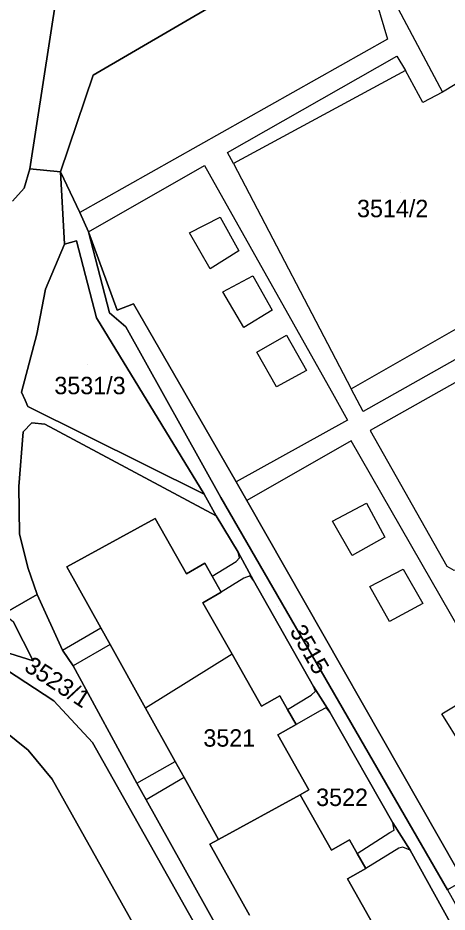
# Model space of a CAD drawing. Extents: x -262715 to -259381, y -1237238 to -1231182.
# Drawn here: x -261499.2 to -261449.9, y -1235802.5 to -1235699.9 of the extents above; entities that cross this region are included whole.
import ezdxf

# ---------------------------------------------------------------- set-up
doc = ezdxf.new("R2010")
doc.units = 0
for name, color, linetype in [('body_kn', 7, 'Continuous'), ('kladpar_druhypozemkov', 7, 'Continuous'), ('kladpar_hranice', 7, 'Continuous'), ('kladpar_parcelnecisla', 7, 'Continuous'), ('kladpar_plochy', 7, 'Continuous'), ('zappar_hrandruhpozemk', 7, 'Continuous')]:
    doc.layers.add(name, color=color, linetype=linetype)

msp = doc.modelspace()

# ---------------------------------------------------------------- linework, layer by layer
at = {"layer": 'body_kn'}
for p, q in [((-261456.78, -1235702.29), (-261456.78, -1235702.29)), ((-261455.69, -1235704.24), (-261455.69, -1235704.24)), ((-261490.54, -1235706.42), (-261490.54, -1235706.42)), ((-261454.71, -1235705.89), (-261454.71, -1235705.89)), ((-261454.71, -1235705.89), (-261454.71, -1235705.89)), ((-261450.46, -1235708.38), (-261450.46, -1235708.38)), ((-261452.72, -1235709.57), (-261452.72, -1235709.57)), ((-261475.13, -1235715.32), (-261475.13, -1235715.32)), ((-261477.76, -1235716.81), (-261477.76, -1235716.81)), ((-261474.46, -1235716.55), (-261474.46, -1235716.55)), ((-261474.46, -1235716.55), (-261474.46, -1235716.55)), ((-261497.83, -1235717.16), (-261497.83, -1235717.16)), ((-261494.31, -1235717.51), (-261494.31, -1235717.51)), ((-261477.23, -1235717.75), (-261477.23, -1235717.75)), ((-261498.47, -1235719.41), (-261498.47, -1235719.41)), ((-261492.08, -1235722.2), (-261492.08, -1235722.2)), ((-261475.99, -1235722.74), (-261475.99, -1235722.74)), ((-261475.99, -1235722.74), (-261475.99, -1235722.74)), ((-261491.09, -1235724.4), (-261491.09, -1235724.4)), ((-261491.09, -1235724.4), (-261491.09, -1235724.4)), ((-261479.48, -1235724.53), (-261479.48, -1235724.53)), ((-261493.84, -1235725.81), (-261493.84, -1235725.81)), ((-261492.46, -1235725.42), (-261492.46, -1235725.42)), ((-261492.46, -1235725.42), (-261492.46, -1235725.42)), ((-261473.84, -1235726.6), (-261473.84, -1235726.6)), ((-261477.12, -1235728.64), (-261477.12, -1235728.64)), ((-261472.21, -1235729.47), (-261472.21, -1235729.47)), ((-261472.21, -1235729.47), (-261472.21, -1235729.47)), ((-261496, -1235730.98), (-261496, -1235730.98)), ((-261475.65, -1235731.28), (-261475.65, -1235731.28)), ((-261485.93, -1235732.67), (-261485.93, -1235732.67)), ((-261490.15, -1235734.26), (-261490.15, -1235734.26)), ((-261488.66, -1235733.71), (-261488.66, -1235733.71)), ((-261487.78, -1235733.38), (-261487.78, -1235733.38)), ((-261470.02, -1235733.38), (-261470.02, -1235733.38)), ((-261497, -1235736.16), (-261497, -1235736.16)), ((-261486.79, -1235735.32), (-261486.79, -1235735.32)), ((-261473.26, -1235735.39), (-261473.26, -1235735.39)), ((-261468.38, -1235736.28), (-261468.38, -1235736.28)), ((-261468.38, -1235736.28), (-261468.38, -1235736.28)), ((-261471.77, -1235738.2), (-261471.77, -1235738.2)), ((-261466.08, -1235740.33), (-261466.08, -1235740.33)), ((-261469.51, -1235742.19), (-261469.51, -1235742.19)), ((-261460.95, -1235742.41), (-261460.95, -1235742.41)), ((-261460.95, -1235742.41), (-261460.95, -1235742.41)), ((-261498.77, -1235742.8), (-261498.77, -1235742.8)), ((-261462.89, -1235743.28), (-261462.89, -1235743.28)), ((-261498.34, -1235743.73), (-261498.34, -1235743.73)), ((-261498.05, -1235744.45), (-261498.05, -1235744.45)), ((-261459.56, -1235745.03), (-261459.56, -1235745.03)), ((-261497.59, -1235746.33), (-261497.59, -1235746.33)), ((-261496.1, -1235746.47), (-261496.1, -1235746.47)), ((-261461.35, -1235746.02), (-261461.35, -1235746.02)), ((-261498.56, -1235747.34), (-261498.56, -1235747.34)), ((-261458.77, -1235747.21), (-261458.77, -1235747.21)), ((-261460.95, -1235748.38), (-261460.95, -1235748.38)), ((-261499.06, -1235753.62), (-261499.06, -1235753.62)), ((-261474.13, -1235753.11), (-261474.13, -1235753.11)), ((-261477.79, -1235754.49), (-261477.79, -1235754.49)), ((-261475.89, -1235754.88), (-261475.89, -1235754.88)), ((-261472.92, -1235755.22), (-261472.92, -1235755.22)), ((-261459.17, -1235755.54), (-261459.17, -1235755.54)), ((-261459.17, -1235755.54), (-261459.17, -1235755.54)), ((-261483.45, -1235757.29), (-261483.45, -1235757.29)), ((-261483.45, -1235757.29), (-261483.45, -1235757.29)), ((-261476.44, -1235757.01), (-261476.44, -1235757.01)), ((-261463.09, -1235757.62), (-261463.09, -1235757.62)), ((-261499, -1235759.06), (-261499, -1235759.06)), ((-261457.06, -1235759.45), (-261457.06, -1235759.45)), ((-261473.89, -1235761.17), (-261473.89, -1235761.17)), ((-261473.74, -1235761.82), (-261473.74, -1235761.82)), ((-261460.82, -1235761.53), (-261460.82, -1235761.53)), ((-261498.06, -1235762.91), (-261498.06, -1235762.91)), ((-261493.55, -1235762.85), (-261493.55, -1235762.85)), ((-261477.74, -1235762.43), (-261477.74, -1235762.43)), ((-261474.13, -1235762.22), (-261474.13, -1235762.22)), ((-261449.96, -1235762.78), (-261449.96, -1235762.78)), ((-261479.85, -1235763.63), (-261479.85, -1235763.63)), ((-261476.89, -1235763.93), (-261476.89, -1235763.93)), ((-261476.89, -1235763.93), (-261476.89, -1235763.93)), ((-261472.54, -1235763.87), (-261472.54, -1235763.87)), ((-261454.99, -1235763.1), (-261454.99, -1235763.1)), ((-261454.99, -1235763.1), (-261454.99, -1235763.1)), ((-261473.27, -1235764.13), (-261473.27, -1235764.13)), ((-261472.15, -1235764.41), (-261472.15, -1235764.41)), ((-261472.15, -1235764.41), (-261472.15, -1235764.41)), ((-261496.99, -1235766.03), (-261496.99, -1235766.03)), ((-261496.99, -1235766.03), (-261496.99, -1235766.03)), ((-261475.85, -1235765.76), (-261475.85, -1235765.76)), ((-261458.81, -1235765.1), (-261458.81, -1235765.1)), ((-261477.96, -1235766.96), (-261477.96, -1235766.96)), ((-261452.72, -1235767.05), (-261452.72, -1235767.05)), ((-261456.56, -1235769.12), (-261456.56, -1235769.12)), ((-261489.65, -1235769.86), (-261489.65, -1235769.86)), ((-261488.61, -1235771.74), (-261488.61, -1235771.74)), ((-261488.61, -1235771.74), (-261488.61, -1235771.74)), ((-261494.06, -1235772.39), (-261494.06, -1235772.39)), ((-261494.06, -1235772.39), (-261494.06, -1235772.39)), ((-261474.61, -1235772.88), (-261474.61, -1235772.88)), ((-261474.61, -1235772.88), (-261474.61, -1235772.88)), ((-261497.42, -1235773.64), (-261497.42, -1235773.64)), ((-261497.42, -1235773.64), (-261497.42, -1235773.64)), ((-261492.83, -1235774.2), (-261492.83, -1235774.2)), ((-261465.27, -1235776.58), (-261465.27, -1235776.58)), ((-261465.05, -1235777.12), (-261465.05, -1235777.12)), ((-261495.05, -1235778.21), (-261495.05, -1235778.21)), ((-261469.13, -1235777.63), (-261469.13, -1235777.63)), ((-261465.52, -1235777.57), (-261465.52, -1235777.57)), ((-261484.53, -1235779.08), (-261484.53, -1235779.08)), ((-261471.23, -1235778.83), (-261471.23, -1235778.83)), ((-261468.24, -1235779.2), (-261468.24, -1235779.2)), ((-261468.24, -1235779.2), (-261468.24, -1235779.2)), ((-261464.5, -1235779.37), (-261464.5, -1235779.37)), ((-261463.83, -1235779.03), (-261463.83, -1235779.03)), ((-261463.37, -1235779.52), (-261463.37, -1235779.52)), ((-261463.37, -1235779.52), (-261463.37, -1235779.52)), ((-261450.54, -1235779.71), (-261450.54, -1235779.71)), ((-261467.25, -1235780.94), (-261467.25, -1235780.94)), ((-261469.36, -1235782.13), (-261469.36, -1235782.13)), ((-261490.62, -1235783.01), (-261490.62, -1235783.01)), ((-261498, -1235783.9), (-261498, -1235783.9)), ((-261481.12, -1235785.2), (-261481.12, -1235785.2)), ((-261495.26, -1235787.22), (-261495.26, -1235787.22)), ((-261480.12, -1235787), (-261480.12, -1235787)), ((-261480.12, -1235787), (-261480.12, -1235787)), ((-261485.54, -1235787.66), (-261485.54, -1235787.66)), ((-261485.54, -1235787.66), (-261485.54, -1235787.66)), ((-261465.78, -1235788.43), (-261465.78, -1235788.43)), ((-261484.48, -1235789.59), (-261484.48, -1235789.59)), ((-261466.79, -1235789.01), (-261466.79, -1235789.01)), ((-261456.16, -1235792.23), (-261456.16, -1235792.23)), ((-261456.52, -1235793.32), (-261456.52, -1235793.32)), ((-261456.02, -1235793.05), (-261456.02, -1235793.05)), ((-261477.14, -1235794.68), (-261477.14, -1235794.68)), ((-261476.17, -1235794.12), (-261476.17, -1235794.12)), ((-261461.12, -1235794.17), (-261461.12, -1235794.17)), ((-261463.21, -1235795.35), (-261463.21, -1235795.35)), ((-261460.24, -1235795.72), (-261460.24, -1235795.72)), ((-261460.24, -1235795.72), (-261460.24, -1235795.72)), ((-261455.47, -1235795.12), (-261455.47, -1235795.12)), ((-261455, -1235795), (-261455, -1235795)), ((-261454.18, -1235795.37), (-261454.18, -1235795.37)), ((-261454.18, -1235795.37), (-261454.18, -1235795.37)), ((-261459.26, -1235797.46), (-261459.26, -1235797.46)), ((-261461.35, -1235798.65), (-261461.35, -1235798.65))]:
    msp.add_line(p, q, dxfattribs=at)
at = {"layer": 'kladpar_druhypozemkov'}
for p, q in [((-261455.31, -1235719.93), (-261455.31, -1235719.93)), ((-261491.15, -1235739.67), (-261491.15, -1235739.67)), ((-261469.29, -1235767.38), (-261469.29, -1235767.38)), ((-261475.37, -1235781.55), (-261475.37, -1235781.55)), ((-261461.63, -1235788.38), (-261461.63, -1235788.38))]:
    msp.add_line(p, q, dxfattribs=at)
at = {"layer": 'kladpar_hranice'}
for points in [[(-261493.21, -1235687.43), (-261497.83, -1235717.16), (-261498.47, -1235719.41), (-261499.81, -1235720.89)], [(-261476.42, -1235698.22), (-261490.54, -1235706.42), (-261494.31, -1235717.51), (-261497.83, -1235717.16), (-261493.21, -1235687.43)], [(-261432.95, -1235706.96), (-261431.42, -1235709.75), (-261429.88, -1235712.54), (-261436.09, -1235715.42), (-261439.12, -1235716.82), (-261435.48, -1235723.07), (-261432.06, -1235728.17), (-261417.63, -1235753.55), (-261418.44, -1235754.29), (-261419.84, -1235755.82), (-261420.52, -1235756.53), (-261413.76, -1235764.26), (-261408.06, -1235774.61), (-261448.64, -1235797.83), (-261472.92, -1235755.22), (-261474.13, -1235753.11), (-261485.93, -1235732.67), (-261487.78, -1235733.38), (-261491.09, -1235724.4), (-261492.08, -1235722.2), (-261494.31, -1235717.51), (-261490.54, -1235706.42), (-261476.42, -1235698.22)], [(-261499.81, -1235720.89), (-261498.47, -1235719.41), (-261497.83, -1235717.16), (-261494.31, -1235717.51), (-261493.84, -1235725.81), (-261496, -1235730.98), (-261497, -1235736.16), (-261498.77, -1235742.8), (-261498.34, -1235743.73), (-261498.05, -1235744.45), (-261477.79, -1235754.49), (-261476.44, -1235757.01), (-261496.1, -1235746.47), (-261497.59, -1235746.33), (-261498.56, -1235747.34), (-261499.06, -1235753.62), (-261499, -1235759.06), (-261498.06, -1235762.91), (-261496.99, -1235766.03), (-261501.35, -1235768.52)], [(-261447.58, -1235807.24), (-261454.18, -1235795.37), (-261456.16, -1235792.23), (-261463.37, -1235779.52), (-261465.27, -1235776.58), (-261472.15, -1235764.41), (-261473.89, -1235761.17), (-261476.44, -1235757.01), (-261477.79, -1235754.49), (-261490.15, -1235734.26), (-261492.46, -1235725.42), (-261493.84, -1235725.81), (-261494.31, -1235717.51), (-261492.08, -1235722.2), (-261491.09, -1235724.4), (-261488.66, -1235733.71), (-261486.79, -1235735.32), (-261475.89, -1235754.88), (-261449.9, -1235799.89), (-261448.64, -1235802.15), (-261438.79, -1235819.6)], [(-261491.09, -1235724.4), (-261487.78, -1235733.38), (-261485.93, -1235732.67), (-261474.13, -1235753.11), (-261472.92, -1235755.22), (-261448.64, -1235797.83), (-261408.06, -1235774.61), (-261413.76, -1235764.26), (-261420.52, -1235756.53), (-261419.84, -1235755.82), (-261418.44, -1235754.29), (-261417.63, -1235753.55), (-261414.79, -1235757.95), (-261410.44, -1235766.03), (-261405.52, -1235774.39), (-261449.9, -1235799.89), (-261475.89, -1235754.88), (-261486.79, -1235735.32), (-261488.66, -1235733.71), (-261491.09, -1235724.4)], [(-261492.46, -1235725.42), (-261490.15, -1235734.26), (-261477.79, -1235754.49), (-261498.05, -1235744.45), (-261498.34, -1235743.73), (-261498.77, -1235742.8), (-261497, -1235736.16), (-261496, -1235730.98), (-261493.84, -1235725.81), (-261492.46, -1235725.42)], [(-261476.1, -1235804.61), (-261484.48, -1235789.59), (-261485.54, -1235787.66), (-261492.83, -1235774.2), (-261494.06, -1235772.39), (-261496.99, -1235766.03), (-261498.06, -1235762.91), (-261499, -1235759.06), (-261499.06, -1235753.62), (-261498.56, -1235747.34), (-261497.59, -1235746.33), (-261496.1, -1235746.47), (-261476.44, -1235757.01), (-261473.89, -1235761.17), (-261472.15, -1235764.41), (-261465.27, -1235776.58), (-261463.37, -1235779.52), (-261456.16, -1235792.23), (-261454.18, -1235795.37), (-261447.58, -1235807.24)], [(-261483.45, -1235757.29), (-261479.85, -1235763.63), (-261477.74, -1235762.43), (-261476.89, -1235763.93), (-261475.85, -1235765.76), (-261477.96, -1235766.96), (-261474.61, -1235772.88), (-261471.23, -1235778.83), (-261469.13, -1235777.63), (-261468.24, -1235779.2), (-261467.25, -1235780.94), (-261469.36, -1235782.13), (-261465.78, -1235788.43), (-261466.79, -1235789.01), (-261476.17, -1235794.12), (-261480.12, -1235787), (-261481.12, -1235785.2), (-261484.53, -1235779.08), (-261488.61, -1235771.74), (-261489.65, -1235769.86), (-261493.55, -1235762.85), (-261483.45, -1235757.29)], [(-261458, -1235804.6), (-261461.35, -1235798.65), (-261459.26, -1235797.46), (-261460.24, -1235795.72), (-261461.12, -1235794.17), (-261463.21, -1235795.35), (-261466.79, -1235789.01), (-261465.78, -1235788.43), (-261469.36, -1235782.13), (-261467.25, -1235780.94), (-261468.24, -1235779.2), (-261469.13, -1235777.63), (-261471.23, -1235778.83), (-261474.61, -1235772.88), (-261477.96, -1235766.96), (-261475.85, -1235765.76), (-261476.89, -1235763.93), (-261477.74, -1235762.43), (-261479.85, -1235763.63), (-261483.45, -1235757.29), (-261493.55, -1235762.85), (-261489.65, -1235769.86), (-261488.61, -1235771.74), (-261484.53, -1235779.08), (-261481.12, -1235785.2), (-261480.12, -1235787), (-261476.17, -1235794.12), (-261477.14, -1235794.68), (-261472.62, -1235802.8)], [(-261501.35, -1235768.52), (-261496.99, -1235766.03)], [(-261496.99, -1235766.03), (-261494.06, -1235772.39), (-261492.83, -1235774.2), (-261485.54, -1235787.66), (-261484.48, -1235789.59), (-261476.1, -1235804.61)], [(-261497.42, -1235773.64), (-261503.56, -1235771.73), (-261504.15, -1235770.86), (-261504.04, -1235769.74), (-261501.35, -1235768.52), (-261500.41, -1235768.59), (-261499.72, -1235769.11), (-261497.42, -1235773.64)], [(-261503.56, -1235771.73), (-261497.42, -1235773.64), (-261499.72, -1235769.11)], [(-261500.49, -1235774.67), (-261495.05, -1235778.21), (-261490.62, -1235783.01), (-261477.24, -1235806.77)], [(-261477.24, -1235806.77), (-261490.62, -1235783.01), (-261495.05, -1235778.21), (-261500.49, -1235774.67)], [(-261529.56, -1235790.57), (-261512.07, -1235781.53), (-261509.37, -1235780.48), (-261506.39, -1235780.1), (-261503.87, -1235780.4), (-261500.74, -1235781.68), (-261498, -1235783.9), (-261495.26, -1235787.22), (-261482.72, -1235809.6), (-261464.81, -1235842.11), (-261450.51, -1235867.76)], [(-261450.51, -1235867.76), (-261464.81, -1235842.11), (-261482.72, -1235809.6), (-261495.26, -1235787.22), (-261498, -1235783.9), (-261500.74, -1235781.68), (-261503.87, -1235780.4), (-261506.39, -1235780.1), (-261509.37, -1235780.48), (-261512.07, -1235781.53)], [(-261472.62, -1235802.8), (-261477.14, -1235794.68), (-261476.17, -1235794.12), (-261466.79, -1235789.01), (-261463.21, -1235795.35), (-261461.12, -1235794.17), (-261460.24, -1235795.72), (-261459.26, -1235797.46), (-261461.35, -1235798.65), (-261458, -1235804.6)]]:
    msp.add_lwpolyline(points, dxfattribs=at)
at = {"layer": 'kladpar_plochy'}
for p, q in [((-261498.47, -1235719.41), (-261497.83, -1235717.16)), ((-261497.83, -1235717.16), (-261494.31, -1235717.51)), ((-261494.31, -1235717.51), (-261493.84, -1235725.81)), ((-261499.81, -1235720.89), (-261498.47, -1235719.41)), ((-261493.84, -1235725.81), (-261496, -1235730.98)), ((-261496, -1235730.98), (-261497, -1235736.16)), ((-261497, -1235736.16), (-261498.77, -1235742.8)), ((-261498.77, -1235742.8), (-261498.34, -1235743.73)), ((-261498.34, -1235743.73), (-261498.05, -1235744.45)), ((-261498.05, -1235744.45), (-261477.79, -1235754.49)), ((-261497.59, -1235746.33), (-261498.56, -1235747.34)), ((-261496.1, -1235746.47), (-261497.59, -1235746.33)), ((-261476.44, -1235757.01), (-261496.1, -1235746.47)), ((-261498.56, -1235747.34), (-261499.06, -1235753.62)), ((-261499.06, -1235753.62), (-261499, -1235759.06)), ((-261477.79, -1235754.49), (-261476.44, -1235757.01)), ((-261499, -1235759.06), (-261498.06, -1235762.91)), ((-261498.06, -1235762.91), (-261496.99, -1235766.03)), ((-261496.99, -1235766.03), (-261501.35, -1235768.52))]:
    msp.add_line(p, q, dxfattribs=at)
for points in [[(-261493.21, -1235687.43), (-261497.83, -1235717.16), (-261498.47, -1235719.41), (-261499.81, -1235720.89)], [(-261476.42, -1235698.22), (-261490.54, -1235706.42), (-261494.31, -1235717.51), (-261497.83, -1235717.16), (-261493.21, -1235687.43)], [(-261448.64, -1235797.83), (-261472.92, -1235755.22), (-261474.13, -1235753.11), (-261485.93, -1235732.67), (-261487.78, -1235733.38), (-261491.09, -1235724.4), (-261492.08, -1235722.2), (-261494.31, -1235717.51), (-261490.54, -1235706.42), (-261476.42, -1235698.22)], [(-261447.58, -1235807.24), (-261454.18, -1235795.37), (-261456.16, -1235792.23), (-261463.37, -1235779.52), (-261465.27, -1235776.58), (-261472.15, -1235764.41), (-261473.89, -1235761.17), (-261476.44, -1235757.01), (-261477.79, -1235754.49), (-261490.15, -1235734.26), (-261492.46, -1235725.42), (-261493.84, -1235725.81), (-261494.31, -1235717.51), (-261492.08, -1235722.2), (-261491.09, -1235724.4), (-261488.66, -1235733.71), (-261486.79, -1235735.32), (-261475.89, -1235754.88), (-261449.9, -1235799.89), (-261448.64, -1235802.15), (-261438.79, -1235819.6)], [(-261476.1, -1235804.61), (-261484.48, -1235789.59), (-261485.54, -1235787.66), (-261492.83, -1235774.2), (-261494.06, -1235772.39), (-261496.99, -1235766.03), (-261498.06, -1235762.91), (-261499, -1235759.06), (-261499.06, -1235753.62), (-261498.56, -1235747.34), (-261497.59, -1235746.33), (-261496.1, -1235746.47), (-261476.44, -1235757.01), (-261473.89, -1235761.17), (-261472.15, -1235764.41), (-261465.27, -1235776.58), (-261463.37, -1235779.52), (-261456.16, -1235792.23), (-261454.18, -1235795.37), (-261447.58, -1235807.24)], [(-261458, -1235804.6), (-261461.35, -1235798.65), (-261459.26, -1235797.46), (-261460.24, -1235795.72), (-261461.12, -1235794.17), (-261463.21, -1235795.35), (-261466.79, -1235789.01), (-261465.78, -1235788.43), (-261469.36, -1235782.13), (-261467.25, -1235780.94), (-261468.24, -1235779.2), (-261469.13, -1235777.63), (-261471.23, -1235778.83), (-261474.61, -1235772.88), (-261477.96, -1235766.96), (-261475.85, -1235765.76), (-261476.89, -1235763.93), (-261477.74, -1235762.43), (-261479.85, -1235763.63), (-261483.45, -1235757.29), (-261493.55, -1235762.85), (-261489.65, -1235769.86), (-261488.61, -1235771.74), (-261484.53, -1235779.08), (-261481.12, -1235785.2), (-261480.12, -1235787), (-261476.17, -1235794.12), (-261477.14, -1235794.68), (-261472.62, -1235802.8)], [(-261501.35, -1235768.52), (-261496.99, -1235766.03), (-261494.06, -1235772.39), (-261492.83, -1235774.2), (-261485.54, -1235787.66), (-261484.48, -1235789.59), (-261476.1, -1235804.61)], [(-261503.56, -1235771.73), (-261497.42, -1235773.64), (-261499.72, -1235769.11)], [(-261500.49, -1235774.67), (-261495.05, -1235778.21), (-261490.62, -1235783.01), (-261477.24, -1235806.77)], [(-261477.24, -1235806.77), (-261490.62, -1235783.01), (-261495.05, -1235778.21), (-261500.49, -1235774.67)], [(-261500.74, -1235781.68), (-261498, -1235783.9), (-261495.26, -1235787.22), (-261482.72, -1235809.6), (-261464.81, -1235842.11), (-261450.51, -1235867.76)], [(-261450.51, -1235867.76), (-261464.81, -1235842.11), (-261482.72, -1235809.6), (-261495.26, -1235787.22), (-261498, -1235783.9), (-261500.74, -1235781.68)], [(-261472.62, -1235802.8), (-261477.14, -1235794.68), (-261476.17, -1235794.12), (-261466.79, -1235789.01), (-261463.21, -1235795.35), (-261461.12, -1235794.17), (-261460.24, -1235795.72), (-261459.26, -1235797.46), (-261461.35, -1235798.65), (-261458, -1235804.6)]]:
    msp.add_lwpolyline(points, dxfattribs=at)
for points in [[(-261491.09, -1235724.4), (-261487.78, -1235733.38), (-261485.93, -1235732.67), (-261474.13, -1235753.11), (-261472.92, -1235755.22), (-261448.64, -1235797.83), (-261408.06, -1235774.61), (-261413.76, -1235764.26), (-261420.52, -1235756.53), (-261419.84, -1235755.82), (-261418.44, -1235754.29), (-261417.63, -1235753.55), (-261414.79, -1235757.95), (-261410.44, -1235766.03), (-261405.52, -1235774.39), (-261449.9, -1235799.89), (-261475.89, -1235754.88), (-261486.79, -1235735.32), (-261488.66, -1235733.71)], [(-261492.46, -1235725.42), (-261490.15, -1235734.26), (-261477.79, -1235754.49), (-261498.05, -1235744.45), (-261498.34, -1235743.73), (-261498.77, -1235742.8), (-261497, -1235736.16), (-261496, -1235730.98), (-261493.84, -1235725.81)], [(-261483.45, -1235757.29), (-261479.85, -1235763.63), (-261477.74, -1235762.43), (-261476.89, -1235763.93), (-261475.85, -1235765.76), (-261477.96, -1235766.96), (-261474.61, -1235772.88), (-261471.23, -1235778.83), (-261469.13, -1235777.63), (-261468.24, -1235779.2), (-261467.25, -1235780.94), (-261469.36, -1235782.13), (-261465.78, -1235788.43), (-261466.79, -1235789.01), (-261476.17, -1235794.12), (-261480.12, -1235787), (-261481.12, -1235785.2), (-261484.53, -1235779.08), (-261488.61, -1235771.74), (-261489.65, -1235769.86), (-261493.55, -1235762.85)], [(-261497.42, -1235773.64), (-261503.56, -1235771.73), (-261504.15, -1235770.86), (-261504.04, -1235769.74), (-261501.35, -1235768.52), (-261500.41, -1235768.59), (-261499.72, -1235769.11)]]:
    msp.add_lwpolyline(points, close=True, dxfattribs=at)
at = {"layer": 'zappar_hrandruhpozemk'}
for p, q in [((-261475.13, -1235715.32), (-261455.69, -1235704.24)), ((-261455.69, -1235704.24), (-261454.71, -1235705.89)), ((-261445.02, -1235705.07), (-261450.46, -1235708.38)), ((-261454.71, -1235705.89), (-261474.46, -1235716.55)), ((-261474.46, -1235716.55), (-261475.13, -1235715.32)), ((-261491.09, -1235724.4), (-261477.76, -1235716.81)), ((-261477.76, -1235716.81), (-261477.23, -1235717.75)), ((-261474.46, -1235716.55), (-261460.95, -1235742.41)), ((-261477.23, -1235717.75), (-261462.89, -1235743.28)), ((-261475.99, -1235722.74), (-261473.84, -1235726.6)), ((-261472.21, -1235729.47), (-261470.02, -1235733.38)), ((-261460.95, -1235742.41), (-261441.23, -1235731.15)), ((-261439.8, -1235733.86), (-261459.56, -1235745.03)), ((-261468.38, -1235736.28), (-261466.08, -1235740.33)), ((-261438.5, -1235735.75), (-261458.77, -1235747.21)), ((-261459.56, -1235745.03), (-261460.95, -1235742.41)), ((-261462.89, -1235743.28), (-261461.35, -1235746.02)), ((-261461.35, -1235746.02), (-261474.13, -1235753.11)), ((-261458.77, -1235747.21), (-261449.96, -1235762.78)), ((-261459.17, -1235755.54), (-261457.06, -1235759.45)), ((-261457.06, -1235759.45), (-261460.82, -1235761.53)), ((-261476.89, -1235763.93), (-261474.13, -1235762.22)), ((-261454.99, -1235763.1), (-261452.72, -1235767.05)), ((-261473.27, -1235764.13), (-261475.85, -1235765.76)), ((-261452.72, -1235767.05), (-261456.56, -1235769.12)), ((-261494.06, -1235772.39), (-261489.65, -1235769.86)), ((-261488.61, -1235771.74), (-261492.83, -1235774.2)), ((-261474.61, -1235772.88), (-261484.53, -1235779.08)), ((-261468.24, -1235779.2), (-261465.52, -1235777.57)), ((-261464.5, -1235779.37), (-261467.25, -1235780.94)), ((-261485.54, -1235787.66), (-261481.12, -1235785.2)), ((-261480.12, -1235787), (-261484.48, -1235789.59)), ((-261460.24, -1235795.72), (-261456.52, -1235793.32)), ((-261455.47, -1235795.12), (-261459.26, -1235797.46))]:
    msp.add_line(p, q, dxfattribs=at)
for points in [[(-261464.24, -1235677.17), (-261456.78, -1235702.29), (-261492.08, -1235722.2)], [(-261455.53, -1235698.82), (-261450.46, -1235708.38), (-261452.72, -1235709.57), (-261454.71, -1235705.89)], [(-261473.84, -1235726.6), (-261477.12, -1235728.64), (-261479.48, -1235724.53), (-261475.99, -1235722.74)], [(-261470.02, -1235733.38), (-261473.26, -1235735.39), (-261475.65, -1235731.28), (-261472.21, -1235729.47)], [(-261466.08, -1235740.33), (-261469.51, -1235742.19), (-261471.77, -1235738.2), (-261468.38, -1235736.28)], [(-261439.18, -1235786.29), (-261460.95, -1235748.38), (-261472.92, -1235755.22)], [(-261460.82, -1235761.53), (-261463.09, -1235757.62), (-261459.17, -1235755.54)], [(-261449.96, -1235762.78), (-261449.17, -1235763.24), (-261448.21, -1235763.04), (-261442.73, -1235759.89), (-261441.95, -1235759.87), (-261441.44, -1235760.33)], [(-261474.13, -1235762.22), (-261473.74, -1235761.82), (-261473.89, -1235761.17)], [(-261472.15, -1235764.41), (-261472.54, -1235763.87), (-261473.27, -1235764.13)], [(-261456.56, -1235769.12), (-261458.81, -1235765.1), (-261454.99, -1235763.1)], [(-261465.52, -1235777.57), (-261465.05, -1235777.12), (-261465.27, -1235776.58)], [(-261448.22, -1235783.46), (-261450.54, -1235779.71), (-261446.71, -1235777.42)], [(-261463.37, -1235779.52), (-261463.83, -1235779.03), (-261464.5, -1235779.37)], [(-261456.52, -1235793.32), (-261456.02, -1235793.05), (-261456.16, -1235792.23)], [(-261454.18, -1235795.37), (-261455, -1235795), (-261455.47, -1235795.12)]]:
    msp.add_lwpolyline(points, dxfattribs=at)

# ---------------------------------------------------------------- texts
at = {"layer": 'kladpar_parcelnecisla'}
for s, p in [('3514/2', (-261460.27, -1235722.73)), ('3531/3', (-261495, -1235743.04)), ('3521', (-261477.9, -1235783.48)), ('3522', (-261464.96, -1235790.29))]:
    msp.add_text(s, height=2, dxfattribs=at).set_placement(p)
for s, rotation, p in [('3515', 300, (-261468.06, -1235770.22)), ('3523/1', 327, (-261498.59, -1235774.68))]:
    msp.add_text(s, height=2, rotation=rotation, dxfattribs=at).set_placement(p)

doc.saveas('drawing.dxf')
